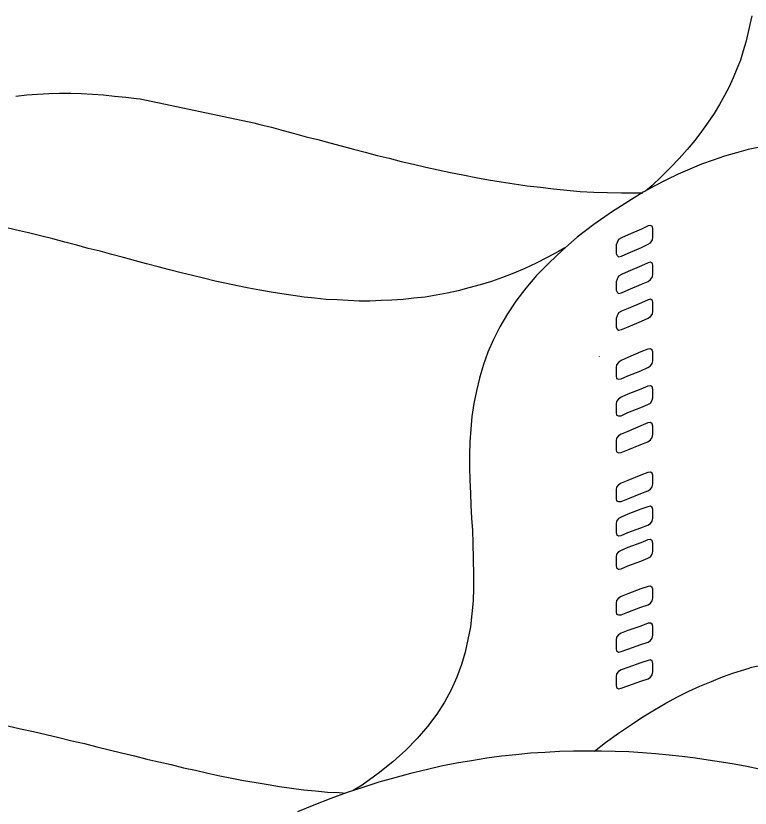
# Model space of a CAD drawing. Extents: x 638850 to 644908, y 297188 to 298900.
# Drawn here: x 639268.55 to 639296.96, y 297947.84 to 297978.51 of the extents above; entities that cross this region are included whole.
import ezdxf

# ---------------------------------------------------------------- set-up
doc = ezdxf.new("R2010")
doc.units = 0
for name, color, linetype in [('1', 7, 'Continuous'), ('16', 7, 'Continuous'), ('18', 7, 'Continuous'), ('2', 7, 'Continuous')]:
    doc.layers.add(name, color=color, linetype=linetype)

msp = doc.modelspace()

# ---------------------------------------------------------------- linework, layer by layer
at = {"layer": '1'}
msp.add_arc((639303.178, 297925.016), 28.925, 94.4334, 102.4037, dxfattribs=at)
at = {"layer": '16'}
msp.add_line((639291.131, 297965.306), (639291.131, 297965.326), dxfattribs=at)
for points in [[(639293.017, 297969.664), (639293.112, 297969.723), (639293.187, 297969.831), (639293.204, 297969.942), (639293.204, 297969.942), (639293.204, 297970.018), (639293.204, 297970.188), (639293.204, 297970.266), (639293.204, 297970.266), (639293.187, 297970.358), (639293.112, 297970.387), (639293.017, 297970.374), (639293.017, 297970.374), (639292.755, 297970.25), (639292.245, 297970.034), (639291.983, 297969.91), (639291.983, 297969.91), (639291.875, 297969.847), (639291.813, 297969.739), (639291.783, 297969.648), (639291.783, 297969.648), (639291.783, 297969.556), (639291.783, 297969.399), (639291.783, 297969.307), (639291.783, 297969.307), (639291.813, 297969.229), (639291.875, 297969.183), (639291.983, 297969.199), (639291.983, 297969.199), (639292.245, 297969.324), (639292.755, 297969.54), (639293.017, 297969.664), (639293.017, 297969.664), (639293.017, 297969.664)], [(639293.017, 297968.227), (639293.112, 297968.303), (639293.187, 297968.398), (639293.204, 297968.506), (639293.204, 297968.506), (639293.204, 297968.581), (639293.204, 297968.751), (639293.204, 297968.843), (639293.204, 297968.843), (639293.187, 297968.921), (639293.112, 297968.967), (639293.017, 297968.951), (639293.017, 297968.951), (639292.755, 297968.83), (639292.245, 297968.614), (639291.983, 297968.489), (639291.983, 297968.489), (639291.875, 297968.427), (639291.813, 297968.319), (639291.783, 297968.211), (639291.783, 297968.211), (639291.783, 297968.133), (639291.783, 297967.979), (639291.783, 297967.887), (639291.783, 297967.887), (639291.813, 297967.809), (639291.875, 297967.763), (639291.983, 297967.779), (639291.983, 297967.779), (639292.245, 297967.903), (639292.755, 297968.119), (639293.017, 297968.227), (639293.017, 297968.227), (639293.017, 297968.227)], [(639293.017, 297966.807), (639293.112, 297966.869), (639293.187, 297966.961), (639293.204, 297967.069), (639293.204, 297967.069), (639293.204, 297967.161), (639293.204, 297967.318), (639293.204, 297967.409), (639293.204, 297967.409), (639293.187, 297967.488), (639293.112, 297967.534), (639293.017, 297967.517), (639293.017, 297967.517), (639292.755, 297967.393), (639292.245, 297967.177), (639291.983, 297967.069), (639291.983, 297967.069), (639291.875, 297967.007), (639291.813, 297966.899), (639291.783, 297966.791), (639291.783, 297966.791), (639291.783, 297966.715), (639291.783, 297966.559), (639291.783, 297966.467), (639291.783, 297966.467), (639291.813, 297966.375), (639291.875, 297966.343), (639291.983, 297966.359), (639291.983, 297966.359), (639292.245, 297966.467), (639292.755, 297966.683), (639293.017, 297966.807), (639293.017, 297966.807), (639293.017, 297966.807)], [(639293.004, 297964.893), (639293.112, 297964.955), (639293.174, 297965.047), (639293.204, 297965.155), (639293.204, 297965.155), (639293.204, 297965.247), (639293.204, 297965.401), (639293.204, 297965.495), (639293.204, 297965.495), (639293.174, 297965.571), (639293.112, 297965.619), (639293.004, 297965.603), (639293.004, 297965.603), (639292.739, 297965.495), (639292.232, 297965.279), (639291.967, 297965.171), (639291.967, 297965.171), (639291.875, 297965.093), (639291.797, 297965.001), (639291.783, 297964.893), (639291.783, 297964.893), (639291.783, 297964.815), (639291.783, 297964.645), (639291.783, 297964.569), (639291.783, 297964.569), (639291.797, 297964.474), (639291.875, 297964.445), (639291.967, 297964.461), (639291.967, 297964.461), (639292.232, 297964.569), (639292.739, 297964.769), (639293.004, 297964.893), (639293.004, 297964.893), (639293.004, 297964.893)], [(639293.004, 297963.457), (639293.112, 297963.519), (639293.174, 297963.627), (639293.204, 297963.718), (639293.204, 297963.718), (639293.204, 297963.81), (639293.204, 297963.964), (639293.204, 297964.059), (639293.204, 297964.059), (639293.174, 297964.15), (639293.112, 297964.183), (639293.004, 297964.167), (639293.004, 297964.167), (639292.739, 297964.059), (639292.232, 297963.856), (639291.967, 297963.748), (639291.967, 297963.748), (639291.875, 297963.673), (639291.797, 297963.578), (639291.783, 297963.47), (639291.783, 297963.47), (639291.783, 297963.394), (639291.783, 297963.224), (639291.783, 297963.146), (639291.783, 297963.146), (639291.797, 297963.054), (639291.875, 297963.025), (639291.967, 297963.025), (639291.967, 297963.025), (639292.232, 297963.146), (639292.739, 297963.349), (639293.004, 297963.457), (639293.004, 297963.457), (639293.004, 297963.457)], [(639293.004, 297962.02), (639293.112, 297962.096), (639293.174, 297962.19), (639293.204, 297962.298), (639293.204, 297962.298), (639293.204, 297962.374), (639293.204, 297962.544), (639293.204, 297962.622), (639293.204, 297962.622), (639293.174, 297962.714), (639293.112, 297962.76), (639293.004, 297962.746), (639293.004, 297962.746), (639292.739, 297962.638), (639292.232, 297962.42), (639291.967, 297962.312), (639291.967, 297962.312), (639291.875, 297962.252), (639291.797, 297962.158), (639291.783, 297962.05), (639291.783, 297962.05), (639291.783, 297961.974), (639291.783, 297961.804), (639291.783, 297961.726), (639291.783, 297961.726), (639291.797, 297961.634), (639291.875, 297961.588), (639291.967, 297961.602), (639291.967, 297961.602), (639292.232, 297961.71), (639292.739, 297961.912), (639293.004, 297962.02), (639293.004, 297962.02), (639293.004, 297962.02)], [(639293.004, 297960.119), (639293.112, 297960.181), (639293.174, 297960.273), (639293.204, 297960.381), (639293.204, 297960.381), (639293.204, 297960.476), (639293.204, 297960.63), (639293.204, 297960.721), (639293.204, 297960.721), (639293.174, 297960.8), (639293.112, 297960.846), (639293.004, 297960.829), (639293.004, 297960.829), (639292.739, 297960.721), (639292.232, 297960.522), (639291.967, 297960.414), (639291.967, 297960.414), (639291.875, 297960.352), (639291.797, 297960.26), (639291.783, 297960.152), (639291.783, 297960.152), (639291.783, 297960.073), (639291.783, 297959.903), (639291.783, 297959.828), (639291.783, 297959.828), (639291.797, 297959.733), (639291.875, 297959.704), (639291.967, 297959.704), (639291.967, 297959.704), (639292.232, 297959.812), (639292.739, 297960.011), (639293.004, 297960.119), (639293.004, 297960.119), (639293.004, 297960.119)], [(639293.004, 297958.795), (639293.112, 297958.857), (639293.174, 297958.948), (639293.204, 297959.056), (639293.204, 297959.056), (639293.204, 297959.151), (639293.204, 297959.305), (639293.204, 297959.397), (639293.204, 297959.397), (639293.174, 297959.475), (639293.112, 297959.521), (639293.004, 297959.505), (639293.004, 297959.505), (639292.739, 297959.413), (639292.232, 297959.213), (639291.967, 297959.105), (639291.967, 297959.105), (639291.875, 297959.043), (639291.797, 297958.948), (639291.783, 297958.84), (639291.783, 297958.84), (639291.783, 297958.765), (639291.783, 297958.595), (639291.783, 297958.516), (639291.783, 297958.516), (639291.797, 297958.425), (639291.875, 297958.379), (639291.967, 297958.395), (639291.967, 297958.395), (639292.232, 297958.503), (639292.739, 297958.687), (639293.004, 297958.795), (639293.004, 297958.795), (639293.004, 297958.795)], [(639293.004, 297957.508), (639293.112, 297957.57), (639293.174, 297957.662), (639293.204, 297957.77), (639293.204, 297957.77), (639293.204, 297957.848), (639293.204, 297958.019), (639293.204, 297958.094), (639293.204, 297958.094), (639293.174, 297958.189), (639293.112, 297958.235), (639293.004, 297958.218), (639293.004, 297958.218), (639292.739, 297958.11), (639292.232, 297957.924), (639291.967, 297957.816), (639291.967, 297957.816), (639291.875, 297957.757), (639291.797, 297957.662), (639291.783, 297957.554), (639291.783, 297957.554), (639291.783, 297957.479), (639291.783, 297957.308), (639291.783, 297957.23), (639291.783, 297957.23), (639291.797, 297957.138), (639291.875, 297957.092), (639291.967, 297957.106), (639291.967, 297957.106), (639292.232, 297957.214), (639292.739, 297957.4), (639293.004, 297957.508), (639293.004, 297957.508), (639293.004, 297957.508)], [(639293.017, 297955.706), (639293.112, 297955.768), (639293.174, 297955.859), (639293.204, 297955.967), (639293.204, 297955.967), (639293.204, 297956.059), (639293.204, 297956.213), (639293.204, 297956.308), (639293.204, 297956.308), (639293.174, 297956.383), (639293.112, 297956.432), (639293.017, 297956.416), (639293.017, 297956.416), (639292.739, 297956.324), (639292.232, 297956.138), (639291.967, 297956.03), (639291.967, 297956.03), (639291.875, 297955.967), (639291.797, 297955.876), (639291.783, 297955.768), (639291.783, 297955.768), (639291.783, 297955.689), (639291.783, 297955.535), (639291.783, 297955.441), (639291.783, 297955.441), (639291.797, 297955.349), (639291.875, 297955.319), (639291.967, 297955.319), (639291.967, 297955.319), (639292.232, 297955.427), (639292.739, 297955.611), (639293.017, 297955.706), (639293.017, 297955.706), (639293.017, 297955.706)], [(639293.017, 297954.266), (639293.112, 297954.329), (639293.171, 297954.42), (639293.204, 297954.528), (639293.204, 297954.528), (639293.204, 297954.623), (639293.204, 297954.777), (639293.204, 297954.869), (639293.204, 297954.869), (639293.171, 297954.963), (639293.112, 297954.993), (639293.017, 297954.993), (639293.017, 297954.993), (639292.739, 297954.885), (639292.232, 297954.715), (639291.967, 297954.607), (639291.967, 297954.607), (639291.875, 297954.545), (639291.797, 297954.453), (639291.783, 297954.345), (639291.783, 297954.345), (639291.783, 297954.266), (639291.783, 297954.096), (639291.783, 297954.021), (639291.783, 297954.021), (639291.797, 297953.926), (639291.875, 297953.88), (639291.967, 297953.897), (639291.967, 297953.897), (639292.232, 297953.988), (639292.739, 297954.175), (639293.017, 297954.266), (639293.017, 297954.266), (639293.017, 297954.266)], [(639293.017, 297952.846), (639293.112, 297952.908), (639293.171, 297953), (639293.204, 297953.108), (639293.204, 297953.108), (639293.204, 297953.186), (639293.204, 297953.357), (639293.204, 297953.432), (639293.204, 297953.432), (639293.171, 297953.527), (639293.112, 297953.573), (639293.017, 297953.556), (639293.017, 297953.556), (639292.739, 297953.465), (639292.232, 297953.278), (639291.967, 297953.186), (639291.967, 297953.186), (639291.875, 297953.124), (639291.797, 297953.033), (639291.783, 297952.925), (639291.783, 297952.925), (639291.783, 297952.846), (639291.783, 297952.676), (639291.783, 297952.598), (639291.783, 297952.598), (639291.797, 297952.506), (639291.875, 297952.46), (639291.967, 297952.476), (639291.967, 297952.476), (639292.232, 297952.568), (639292.739, 297952.754), (639293.017, 297952.846), (639293.017, 297952.846), (639293.017, 297952.846)]]:
    msp.add_lwpolyline(points, dxfattribs=at)
at = {"layer": '18'}
for p, q in [((639291.826, 297955.478), (639291.826, 297955.478)), ((639292.452, 297955.121), (639292.452, 297955.121))]:
    msp.add_line(p, q, dxfattribs=at)
at = {"layer": '2'}
for p, q in [((639297.035, 297978.508), (639296.958, 297978.168)), ((639296.958, 297978.168), (639296.879, 297977.828)), ((639296.879, 297977.828), (639296.803, 297977.488)), ((639296.803, 297977.488), (639296.693, 297977.151)), ((639296.693, 297977.151), (639296.587, 297976.793)), ((639296.587, 297976.793), (639296.447, 297976.453)), ((639296.447, 297976.453), (639296.31, 297976.114)), ((639296.31, 297976.114), (639296.155, 297975.76)), ((639296.155, 297975.76), (639295.968, 297975.421)), ((639273.366, 297975.291), (639277.758, 297974.365)), ((639295.968, 297975.421), (639295.784, 297975.079)), ((639295.784, 297975.079), (639295.568, 297974.723)), ((639295.568, 297974.723), (639295.334, 297974.386)), ((639295.334, 297974.386), (639295.088, 297974.03)), ((639295.088, 297974.03), (639294.827, 297973.688)), ((639294.827, 297973.688), (639294.533, 297973.335)), ((639294.533, 297973.335), (639294.224, 297972.979)), ((639294.224, 297972.979), (639293.885, 297972.64)), ((639293.885, 297972.64), (639293.529, 297972.284)), ((639293.529, 297972.284), (639293.158, 297971.929)), ((639293.158, 297971.929), (639292.91, 297971.726))]:
    msp.add_line(p, q, dxfattribs=at)
for points in [[(639268.543, 297975.403), (639268.975, 297975.452), (639269.391, 297975.481), (639269.823, 297975.497), (639270.242, 297975.511), (639270.674, 297975.511), (639271.088, 297975.497), (639271.52, 297975.481), (639271.938, 297975.452), (639272.37, 297975.403), (639272.802, 297975.358), (639273.218, 297975.313), (639273.366, 297975.291)], [(639277.758, 297974.365), (639277.993, 297974.307), (639278.441, 297974.199), (639278.888, 297974.075), (639279.336, 297973.951), (639279.786, 297973.828), (639280.234, 297973.722), (639280.695, 297973.598), (639281.143, 297973.472), (639281.609, 297973.348), (639282.07, 297973.227), (639282.533, 297973.103), (639282.995, 297972.995), (639283.46, 297972.871), (639283.937, 297972.763), (639284.417, 297972.655), (639284.896, 297972.547), (639285.375, 297972.439), (639285.852, 297972.347), (639286.347, 297972.255), (639286.84, 297972.16), (639287.335, 297972.082), (639287.832, 297972.007), (639288.338, 297971.929), (639288.849, 297971.87), (639289.36, 297971.807), (639289.866, 297971.758), (639290.393, 297971.713), (639290.917, 297971.683), (639291.443, 297971.668), (639291.983, 297971.65), (639292.523, 297971.65), (639292.816, 297971.65)], [(639297.336, 297973.425), (639296.886, 297973.333), (639296.438, 297973.209), (639295.977, 297973.072), (639295.529, 297972.916), (639295.082, 297972.763), (639294.632, 297972.577), (639294.184, 297972.376), (639293.723, 297972.158), (639293.275, 297971.929), (639292.827, 297971.681), (639292.377, 297971.402), (639292.377, 297971.402), (639292.377, 297971.402)], [(639292.377, 297971.401), (639291.605, 297970.907), (639290.911, 297970.429), (639290.277, 297969.935), (639289.704, 297969.441), (639289.181, 297968.947), (639288.703, 297968.453), (639288.284, 297967.959), (639287.898, 297967.465), (639287.574, 297966.971), (639287.28, 297966.474), (639287.034, 297965.98), (639286.818, 297965.486), (639286.632, 297964.978), (639286.494, 297964.484), (639286.37, 297963.99), (639286.278, 297963.496), (639286.2, 297962.999), (639286.154, 297962.505), (639286.121, 297962.011), (639286.108, 297961.517), (639286.108, 297961.022), (639286.121, 297960.528), (639286.138, 297960.034), (639286.154, 297959.556), (639286.184, 297959.062), (639286.216, 297958.584), (639286.229, 297958.09), (639286.229, 297958.09), (639286.262, 297956.87), (639286.262, 297956.87), (639286.262, 297956.36), (639286.246, 297955.865), (639286.2, 297955.355), (639286.138, 297954.861), (639286.046, 297954.367), (639285.938, 297953.873), (639285.797, 297953.395), (639285.614, 297952.901), (639285.398, 297952.42), (639285.133, 297951.942), (639284.842, 297951.478), (639284.485, 297951), (639284.083, 297950.536), (639283.635, 297950.074), (639283.141, 297949.626), (639282.571, 297949.178), (639281.953, 297948.729), (639281.607, 297948.516)], [(639289.799, 297969.523), (639289.542, 297969.379), (639289.11, 297969.15), (639288.678, 297968.932), (639288.246, 297968.731), (639287.814, 297968.549), (639287.382, 297968.376), (639286.95, 297968.225), (639286.516, 297968.099), (639286.084, 297967.975), (639285.668, 297967.867), (639285.236, 297967.775), (639284.817, 297967.699), (639284.385, 297967.62), (639283.953, 297967.573), (639283.535, 297967.528), (639283.103, 297967.496), (639282.684, 297967.483), (639282.252, 297967.465), (639281.838, 297967.465), (639281.406, 297967.483), (639280.988, 297967.512), (639280.556, 297967.528), (639280.124, 297967.573), (639279.707, 297967.62), (639279.275, 297967.681), (639278.843, 297967.744), (639278.425, 297967.807), (639277.993, 297967.883), (639277.561, 297967.96), (639277.129, 297968.052), (639276.697, 297968.146), (639276.263, 297968.239), (639275.813, 297968.347), (639275.381, 297968.455), (639274.949, 297968.563), (639274.501, 297968.673), (639274.053, 297968.794), (639273.605, 297968.902), (639273.173, 297969.026), (639272.712, 297969.15), (639272.262, 297969.271), (639271.814, 297969.395), (639271.351, 297969.503), (639270.903, 297969.629), (639270.44, 297969.751), (639269.976, 297969.874), (639269.499, 297969.985), (639269.033, 297970.106), (639268.572, 297970.214), (639268.095, 297970.322)], [(639290.946, 297950.042), (639291.373, 297950.382), (639291.867, 297950.738), (639292.377, 297951.078), (639292.377, 297951.078), (639292.809, 297951.37), (639293.258, 297951.648), (639293.706, 297951.896), (639294.154, 297952.142), (639294.586, 297952.358), (639295.018, 297952.561), (639295.466, 297952.744), (639295.898, 297952.914), (639296.33, 297953.071), (639296.762, 297953.209), (639296.965, 297953.265)], [(639268.239, 297951.017), (639268.734, 297950.907), (639269.229, 297950.801), (639269.722, 297950.693), (639270.217, 297950.569), (639270.71, 297950.446), (639271.205, 297950.338), (639271.682, 297950.212), (639272.161, 297950.088), (639272.64, 297949.98), (639273.135, 297949.858), (639273.612, 297949.735), (639274.078, 297949.627), (639274.555, 297949.519), (639275.036, 297949.397), (639275.498, 297949.303), (639275.979, 297949.195), (639276.44, 297949.087), (639276.904, 297948.994), (639277.365, 297948.9), (639277.847, 297948.826), (639278.308, 297948.747), (639278.756, 297948.668), (639279.221, 297948.605), (639279.683, 297948.547), (639280.146, 297948.502), (639280.61, 297948.452), (639281.057, 297948.439), (639281.318, 297948.421)], [(639297.318, 297949.348), (639296.841, 297949.442), (639296.346, 297949.532), (639295.853, 297949.611), (639295.343, 297949.69), (639294.848, 297949.766), (639294.339, 297949.829), (639293.828, 297949.888), (639293.304, 297949.935), (639292.793, 297949.98), (639292.269, 297950.014), (639291.747, 297950.027), (639291.203, 297950.043), (639290.663, 297950.043), (639290.123, 297950.043), (639289.583, 297950.027), (639289.027, 297949.996), (639288.471, 297949.966), (639287.9, 297949.906), (639287.342, 297949.843), (639286.772, 297949.766), (639286.185, 297949.672), (639285.598, 297949.582), (639285.013, 297949.456), (639284.423, 297949.318), (639283.823, 297949.179), (639283.22, 297949.008), (639282.601, 297948.839), (639281.982, 297948.639), (639281.368, 297948.439), (639280.733, 297948.205), (639280.085, 297947.957), (639279.451, 297947.696)]]:
    msp.add_lwpolyline(points, dxfattribs=at)

doc.saveas('drawing.dxf')
